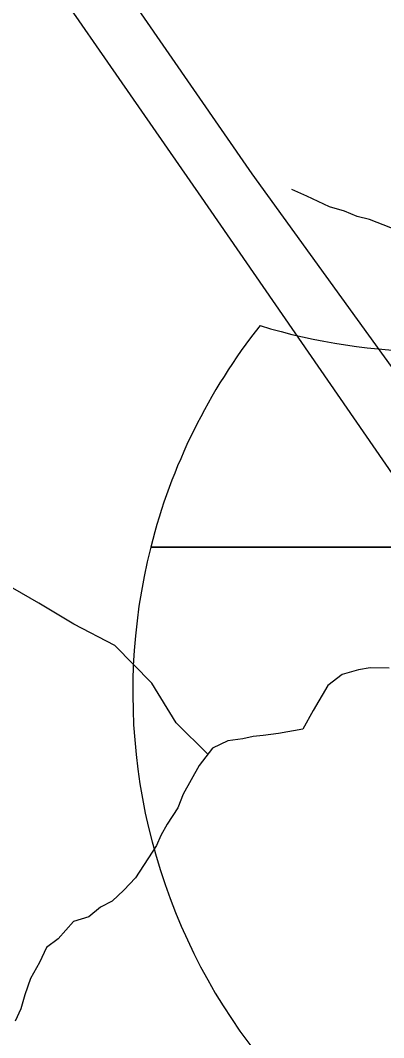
# Model space of a CAD drawing. Extents: x -8.2 to 38.5, y -0.1 to 21.9.
# Drawn here: x 3.5571 to 3.6663, y 18.3718 to 18.6778 of the extents above; entities that cross this region are included whole.
import ezdxf

# ---------------------------------------------------------------- set-up
doc = ezdxf.new("R2010")
doc.units = 0
for name, color, linetype in [('GM_X_Airport_Location_Class_3', 7, 'Continuous'), ('GM_X_County_Subdivision_Text', 7, 'Continuous'), ('GM_X_Minor_River', 7, 'Continuous'), ('GM_X_State_Location', 7, 'Continuous')]:
    doc.layers.add(name, color=color, linetype=linetype)

msp = doc.modelspace()

# ---------------------------------------------------------------- linework, layer by layer
at = {"layer": 'GM_X_Airport_Location_Class_3'}
msp.add_lwpolyline([(3.409399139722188, 18.91702526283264), (3.543944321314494, 18.72193873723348), (3.6114977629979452, 18.624557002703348), (3.8003395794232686, 18.35105356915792), (3.8437565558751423, 18.288948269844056), (3.8839038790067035, 18.231519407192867), (3.903862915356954, 18.205200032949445), (3.928427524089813, 18.178441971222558), (3.9492639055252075, 18.15957966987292), (3.97163570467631, 18.142252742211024), (3.999271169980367, 18.124267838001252), (4.037215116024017, 18.105186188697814), (4.065727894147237, 18.094000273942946), (4.089853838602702, 18.086543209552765), (4.123849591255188, 18.07908617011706), (4.152143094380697, 18.075576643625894), (4.183969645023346, 18.074470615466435), (4.188836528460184, 18.074730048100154)], dxfattribs=at)
at = {"layer": 'GM_X_County_Subdivision_Text'}
for p, q in [((3.5963112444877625, 18.519374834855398), (3.8695644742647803, 18.519374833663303)), ((3.8695644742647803, 18.519374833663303), (3.5963112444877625, 18.519374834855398)), ((3.8695644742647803, 18.519374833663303), (3.5963112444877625, 18.519374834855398))]:
    msp.add_line(p, q, dxfattribs=at)
for centre, start, end in [((3.768449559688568, 18.475838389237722), 141.66895833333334, 165.8066458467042), ((3.6810516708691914, 18.75576916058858), 253.00907500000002, 286.990925), ((3.768449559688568, 18.475838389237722), 165.8066458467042, 258.4630388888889)]:
    msp.add_arc(centre, 0.17755850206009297, start, end, dxfattribs=at)
at = {"layer": 'GM_X_Minor_River'}
for points in [[(3.6134659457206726, 18.457071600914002), (3.6039810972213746, 18.466493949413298), (3.596672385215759, 18.478459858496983), (3.5855473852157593, 18.489762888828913), (3.5731629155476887, 18.496151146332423), (3.5626780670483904, 18.50249205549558), (3.5488106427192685, 18.51043713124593), (3.534636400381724, 18.5214314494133), (3.5204280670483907, 18.530906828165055), (3.509246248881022, 18.539927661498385), (3.4984280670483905, 18.548177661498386), (3.488386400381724, 18.557171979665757), (3.473507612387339, 18.57046364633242), (3.4634773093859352, 18.579838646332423), (3.4523504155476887, 18.591139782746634), (3.4431326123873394, 18.602774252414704), (3.4373257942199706, 18.613946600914), (3.4318882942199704, 18.624728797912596), (3.4260871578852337, 18.636279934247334), (3.420297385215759, 18.648211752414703), (3.414831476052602, 18.657851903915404), (3.408632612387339, 18.668653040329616), (3.403195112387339, 18.67943523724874)], [(3.6726515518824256, 18.613796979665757), (3.662113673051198, 18.617899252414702), (3.6583371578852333, 18.61876667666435), (3.654577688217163, 18.620395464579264), (3.650049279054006, 18.621664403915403), (3.643291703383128, 18.624899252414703), (3.638782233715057, 18.62692766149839)], [(3.667971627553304, 18.482927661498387), (3.6622708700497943, 18.483086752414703), (3.6588295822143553, 18.482421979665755), (3.6538504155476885, 18.481037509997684), (3.649577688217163, 18.477730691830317), (3.6451913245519, 18.47023637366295), (3.6419981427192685, 18.464613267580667), (3.634736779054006, 18.463291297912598), (3.6301553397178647, 18.462658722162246), (3.6271060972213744, 18.462363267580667), (3.6240435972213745, 18.46168713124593), (3.6194659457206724, 18.461052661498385), (3.6148447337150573, 18.458897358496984), (3.6108996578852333, 18.453675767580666), (3.6061023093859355, 18.445050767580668), (3.604469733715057, 18.440906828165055), (3.6012954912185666, 18.436046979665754), (3.5993030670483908, 18.43267576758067), (3.598081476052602, 18.429662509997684), (3.5917329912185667, 18.41993713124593), (3.588210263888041, 18.4162287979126), (3.5846970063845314, 18.412899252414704), (3.5812273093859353, 18.411092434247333), (3.5777254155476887, 18.408141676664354), (3.5731231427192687, 18.40674773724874), (3.568420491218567, 18.401548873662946), (3.5649280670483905, 18.398980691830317), (3.5629034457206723, 18.394467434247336), (3.560109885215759, 18.389592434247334), (3.558456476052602, 18.38468902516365), (3.557202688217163, 18.380535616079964), (3.555579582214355, 18.3767742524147)]]:
    msp.add_lwpolyline(points, dxfattribs=at)
at = {"layer": 'GM_X_State_Location'}
for points in [[(3.409399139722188, 18.91702526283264), (3.543944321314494, 18.72193873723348), (3.6114977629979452, 18.624557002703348), (3.8003395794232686, 18.35105356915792), (3.8437565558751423, 18.288948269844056), (3.8839038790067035, 18.231519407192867), (3.903862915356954, 18.205200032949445), (3.928427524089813, 18.178441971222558), (3.9492639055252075, 18.15957966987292), (3.97163570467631, 18.142252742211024), (3.999271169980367, 18.124267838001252), (4.037215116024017, 18.105186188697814), (4.065727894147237, 18.094000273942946), (4.089853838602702, 18.086543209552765), (4.123849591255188, 18.07908617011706), (4.152143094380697, 18.075576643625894), (4.183969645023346, 18.074470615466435), (4.188836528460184, 18.074730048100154)], [(3.558299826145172, 18.730485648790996), (3.6267300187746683, 18.63156856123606), (3.809430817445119, 18.378901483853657), (3.8474219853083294, 18.327335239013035), (3.900671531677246, 18.255639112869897), (3.918218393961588, 18.23326730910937), (3.937299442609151, 18.211334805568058), (3.9570391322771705, 18.19137576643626), (3.9785335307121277, 18.173390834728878), (4.005291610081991, 18.154747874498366), (4.031610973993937, 18.14027184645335), (4.056395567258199, 18.128428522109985), (4.082495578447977, 18.118997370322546), (4.109034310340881, 18.111978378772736), (4.136450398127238, 18.105837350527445), (4.165401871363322, 18.10254723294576), (4.195451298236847, 18.10235708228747), (4.2180405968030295, 18.104301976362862), (4.2450179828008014, 18.108469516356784), (4.272434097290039, 18.114610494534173), (4.30223063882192, 18.123605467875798), (4.322847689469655, 18.132597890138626), (4.339556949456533, 18.14128714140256)]]:
    msp.add_lwpolyline(points, dxfattribs=at)

doc.saveas('drawing.dxf')
